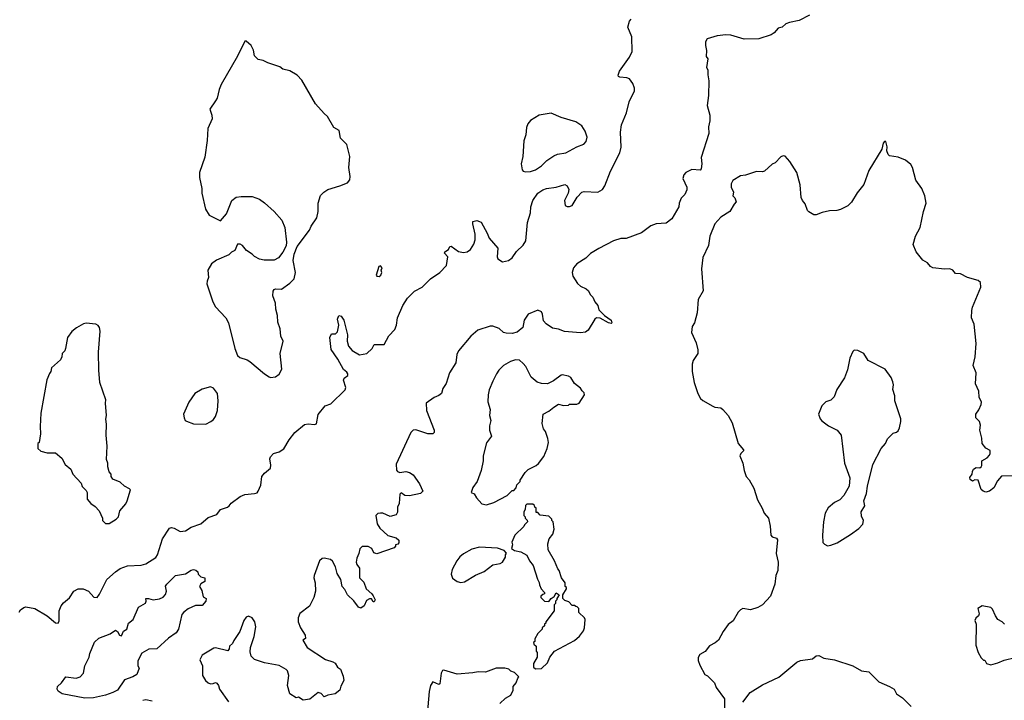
# Model space of a CAD drawing. Extents: x 2220520 to 2384350, y 721165 to 893491.
# Tile 268 of 315: x 2318411 to 2326475, y 836842 to 842417. Entities that reach past the tile are written whole.
import ezdxf

# ---------------------------------------------------------------- set-up
doc = ezdxf.new("R2010")
doc.units = 0

msp = doc.modelspace()

# ---------------------------------------------------------------- linework, layer by layer
at = {"layer": '0CON20XD'}
for points in [[(2324881.2, 842455), (2324795, 842410), (2324715.7, 842394.3), (2324685, 842382.5), (2324655.5, 842354.5), (2324624, 842346), (2324590.9, 842309.1), (2324565, 842292.5), (2324465, 842259.1), (2324345, 842257.3), (2324235, 842289.6), (2324195, 842293.2), (2324122.5, 842285), (2324040.7, 842259.3), (2324027.5, 842235), (2324027.5, 842205), (2324037.5, 842165), (2324032.5, 842115), (2324047.5, 842095), (2324037.5, 842025), (2324047.5, 842005), (2324046.4, 841966.4), (2324056.7, 841915), (2324052, 841795), (2324041.2, 841715), (2324063.3, 841635), (2324063, 841587), (2324051.7, 841538.3), (2324056.2, 841485), (2323991.7, 841288.3), (2323998, 841235), (2323993.9, 841196.1), (2323985, 841183.3), (2323915, 841190), (2323867.5, 841165), (2323850, 841145), (2323843.8, 841115), (2323876.2, 841045), (2323876.4, 841023.6), (2323857.5, 840985), (2323830, 840955), (2323813.3, 840915), (2323810, 840885), (2323753.3, 840785), (2323705, 840751.2), (2323625, 840743.8), (2323580.5, 840729.5), (2323505, 840672), (2323377.5, 840625), (2323335, 840623.5), (2323275, 840604.6), (2323155, 840543.1), (2323085, 840500.8), (2323046.8, 840463.2), (2322975, 840418), (2322948, 840385), (2322937.1, 840345), (2322942.9, 840315), (2322980, 840255), (2323003, 840233), (2323051.3, 840211.3), (2323071.2, 840195), (2323083.3, 840165), (2323104.1, 840144.1), (2323122.9, 840105), (2323145, 840076.2), (2323155, 840040), (2323200.6, 839995), (2323254.6, 839955), (2323260.4, 839935), (2323255, 839928.5), (2323235, 839933.1), (2323165, 839971.2), (2323136, 839974), (2323120.7, 839965), (2323066.7, 839875), (2323045, 839858.8), (2323005, 839851.8), (2322873.6, 839863.6), (2322825, 839882), (2322775, 839891.2), (2322722.5, 839925), (2322700.5, 839950.5), (2322693.8, 840005), (2322685, 840023.3), (2322655, 840036.7), (2322575, 840004.3), (2322542.7, 839955), (2322532.1, 839895), (2322485, 839858.2), (2322445, 839846), (2322395, 839849.1), (2322375, 839855.3), (2322337.5, 839887.5), (2322285, 839906.8), (2322265, 839907.7), (2322164.8, 839875.2), (2322106.4, 839825), (2322006.2, 839705), (2321992.2, 839675), (2321984.1, 839605), (2321930.9, 839525), (2321903, 839437), (2321876.5, 839395), (2321865.6, 839355), (2321845, 839338.1), (2321805, 839323.3), (2321739.2, 839275), (2321744.2, 839215), (2321806, 839055), (2321806.7, 839035), (2321793.8, 839026.2), (2321755, 839026), (2321655, 839057.5), (2321635, 839053.8), (2321615, 839036.2), (2321494.4, 838775.6), (2321498.3, 838728.3), (2321505.9, 838715.9), (2321525, 838708.8), (2321575, 838716), (2321605, 838708.8), (2321635, 838688.8), (2321686.2, 838615), (2321712.5, 838555), (2321695, 838537.5), (2321605, 838517.5), (2321565, 838520), (2321535, 838542.5), (2321525, 838530), (2321520, 838455), (2321506.2, 838425), (2321506.1, 838383.9), (2321495, 838362.5), (2321445, 838348.8), (2321385, 838374), (2321365, 838376), (2321345, 838371.2), (2321328.8, 838355), (2321337.7, 838287.7), (2321361.7, 838251.7), (2321425, 838191.2), (2321495, 838173.8), (2321516.7, 838155), (2321517.5, 838132.5), (2321508.3, 838121.7), (2321490, 838115), (2321490, 838105), (2321479.3, 838090.7), (2321335, 838042.5), (2321310.7, 838050.7), (2321294.3, 838085), (2321265, 838102.1), (2321217.3, 838102.7), (2321196.1, 838083.9), (2321190, 838045), (2321173.3, 838006.7), (2321167.3, 837975), (2321172.5, 837955), (2321195.5, 837925), (2321195.5, 837845.5), (2321229.1, 837809.1), (2321250, 837755), (2321295.5, 837715.5), (2321305, 837697.5), (2321322.5, 837665), (2321315, 837650), (2321305, 837650), (2321293.3, 837673.3), (2321275, 837674), (2321250.9, 837659.1), (2321233.3, 837615), (2321205, 837598), (2321185, 837604), (2321148.3, 837658.3), (2321095.3, 837705.3), (2321075, 837751.2), (2321052, 837775), (2321042.5, 837832.5), (2321010.2, 837880.2), (2320998.5, 837935), (2320973.1, 837983.1), (2320955.5, 837995.5), (2320905, 838006), (2320887.3, 838002.7), (2320868, 837985), (2320822.5, 837865), (2320820, 837845), (2320830, 837805), (2320833.3, 837735), (2320820, 837685), (2320785, 837612.5), (2320705, 837552.5), (2320692.3, 837517.7), (2320692, 837485), (2320711.2, 837435), (2320748.8, 837375), (2320751.7, 837348.3), (2320730, 837335), (2320765, 837276), (2320915, 837177.5), (2320975, 837156.9)], [(2322140.8, 840659.2), (2322122, 840745), (2322123.3, 840765), (2322155, 840772), (2322189.4, 840759.4), (2322239.5, 840669.5), (2322256.7, 840626.7), (2322326.2, 840545), (2322322.5, 840475), (2322327.7, 840457.7), (2322365, 840434), (2322415, 840444.2), (2322444.3, 840465.7), (2322480.6, 840519.4), (2322535, 840570), (2322555.4, 840604.6), (2322570.9, 840755), (2322593.6, 840835), (2322597.8, 840885), (2322613.3, 840935), (2322654, 840995), (2322695, 841024.2), (2322725, 841034.2), (2322806.1, 841043.9), (2322875, 841066), (2322895, 841056.7), (2322908, 841025), (2322903.8, 840995), (2322873.8, 840935), (2322880, 840895), (2322895, 840886.2), (2322915, 840886.2), (2322936.7, 840895), (2322978, 840962), (2323015, 841003.3), (2323035, 841010), (2323145, 841003.3), (2323185, 841026.2), (2323202.9, 841055), (2323248.9, 841175), (2323327.3, 841325), (2323337, 841373), (2323333.1, 841495), (2323338.8, 841555), (2323382, 841655), (2323402.5, 841745), (2323446.2, 841835), (2323446.1, 841855), (2323433.7, 841893.6), (2323405, 841932.2), (2323385, 841941.8), (2323325.9, 841945.9), (2323315, 841952.5), (2323312.5, 841962.5), (2323323.1, 841995), (2323405, 842110.8), (2323426.5, 842155), (2323425.6, 842275), (2323392.5, 842355), (2323406.4, 842403.6), (2323419.4, 842420.6)], [(2320465, 839487.5), (2320505, 839492.5), (2320535.9, 839514.1), (2320558.8, 839555), (2320544.1, 839684.1), (2320570, 839785), (2320551.2, 839825), (2320544, 839885), (2320525, 839940), (2320523.8, 839995), (2320508, 840045), (2320505.9, 840094.1), (2320485.8, 840155), (2320487.7, 840192.3), (2320494, 840206), (2320505, 840211.2), (2320555, 840208.8), (2320625, 840260), (2320660, 840295), (2320668.8, 840345), (2320650, 840445), (2320660, 840495), (2320685, 840560), (2320786, 840694), (2320798.9, 840725), (2320845.5, 840795), (2320856.5, 840845), (2320855.8, 840915), (2320874.5, 840975.5), (2320902, 841005), (2320934.6, 841025.4), (2321033.2, 841056.8), (2321095, 841080), (2321116.2, 841105), (2321118.3, 841131.7), (2321108, 841205), (2321113.8, 841295), (2321090, 841395), (2321040, 841445), (2321028.3, 841508.3), (2320983.6, 841533.6), (2320932.5, 841625), (2320905, 841647.5), (2320835, 841727.5), (2320722.3, 841922.3), (2320683.6, 841963.6), (2320625, 841996.7), (2320565, 842012.5), (2320541.7, 842031.7), (2320443.6, 842063.6), (2320405, 842082.5), (2320365, 842090), (2320335, 842120), (2320326.4, 842166.4), (2320307.5, 842205), (2320265, 842240), (2320255, 842240), (2320195, 842117.5), (2320061.2, 841885), (2320044, 841845), (2320028, 841775), (2320015, 841752), (2319969.2, 841685), (2319984, 841635), (2319986.2, 841605), (2319951.2, 841525), (2319946.1, 841426.1), (2319928.3, 841291.7), (2319883.3, 841165), (2319883.9, 841123.9), (2319903.8, 841035), (2319904, 840995), (2319934.2, 840864.2), (2319962.5, 840815), (2320055, 840770), (2320103.6, 840826.4), (2320147.5, 840935), (2320185, 840962.5), (2320225, 840968.8), (2320315, 840968.8), (2320375, 840946.2), (2320415, 840916.7), (2320495.7, 840845.7), (2320558.8, 840775), (2320584, 840715), (2320597.5, 840595), (2320592.5, 840565), (2320567, 840513), (2320530, 840465), (2320495, 840447.5), (2320413, 840447), (2320375, 840456.7), (2320335, 840477.5), (2320315, 840497.5), (2320267.5, 840525), (2320235, 840567.5), (2320217, 840577), (2320195, 840577.5), (2320173, 840527), (2320145, 840512.5), (2320125, 840490), (2320022.3, 840447.7), (2319982.7, 840417.3), (2319952.5, 840365), (2319958.8, 840305), (2319945.8, 840274.2), (2319944.2, 840254.2), (2319993.8, 840105), (2320013.8, 840065), (2320098.8, 839975), (2320121.2, 839935), (2320173.8, 839725), (2320196.4, 839666.4), (2320215, 839651.2), (2320275, 839630), (2320295, 839616.7), (2320417.5, 839515), (2320455, 839492.5), (2320465, 839487.5)], [(2322555, 841170), (2322595, 841173.8), (2322635, 841187.5), (2322685, 841219.2), (2322727.6, 841262.4), (2322785, 841300.8), (2322815, 841314.2), (2322885, 841327.5), (2322975, 841376), (2323031.7, 841398.3), (2323050.7, 841419.3), (2323060, 841455), (2323043.6, 841503.6), (2323015, 841547.5), (2322965, 841578.8), (2322845, 841616), (2322765, 841650.8), (2322665, 841633.8), (2322595, 841592), (2322574, 841565), (2322562.5, 841535), (2322555.6, 841475), (2322541.4, 841425), (2322530.8, 841295), (2322518, 841235), (2322526.1, 841186.1), (2322535, 841176.7), (2322555, 841170)], [(2326228.3, 839921.7), (2326207.5, 839975), (2326209.2, 840035), (2326215, 840062.5), (2326282.5, 840225), (2326280, 840265), (2326261.7, 840281.7), (2326175, 840306.2), (2326116.4, 840336.4), (2326075, 840336.7), (2326052.5, 840365), (2326030, 840375), (2325985, 840373.3), (2325890, 840385), (2325870, 840395), (2325846.1, 840426.1), (2325808.3, 840448.3), (2325752.5, 840515), (2325730, 840575), (2325748.8, 840645), (2325786.7, 840715), (2325814.3, 840845), (2325835.6, 840914.4), (2325824, 840975), (2325801.2, 841035), (2325752.1, 841102.1), (2325724.2, 841205), (2325710.3, 841230.3), (2325665.7, 841265.7), (2325605, 841291.2), (2325535, 841302.5), (2325523.9, 841313.9), (2325513.6, 841343.6), (2325516.7, 841375), (2325505, 841420), (2325495, 841420), (2325482.5, 841405), (2325472.5, 841355), (2325365, 841182.5), (2325323.6, 841066.4), (2325271.2, 840998.8), (2325225, 840922.5), (2325195, 840892.5), (2325135, 840863.3), (2325105, 840853.3), (2325045, 840850), (2324983.6, 840836.4), (2324935, 840817.5), (2324915, 840817.5), (2324875, 840842.5), (2324863.3, 840855), (2324845, 840907.5), (2324822.5, 840935), (2324810.7, 840960.7), (2324802.5, 841065), (2324777.5, 841165), (2324717.5, 841255), (2324679.3, 841299.3), (2324665, 841302.5), (2324645, 841292.5), (2324597.5, 841245), (2324575, 841232.5), (2324510, 841175), (2324495, 841170), (2324445, 841173.8), (2324355, 841142.9), (2324315, 841137.1), (2324250.7, 841099.3), (2324238.3, 841071.7), (2324237.5, 841045), (2324257.5, 841005), (2324252.5, 840975), (2324268.3, 840958.3), (2324280, 840925), (2324263, 840907), (2324226.7, 840845), (2324155, 840798.1), (2324105.4, 840744.6), (2324064.2, 840645), (2324053, 840567), (2324005, 840470), (2323996.7, 840375), (2324007.8, 840195), (2323968.8, 840125), (2323960.8, 840015), (2323938, 839935), (2323918.8, 839905), (2323914, 839855), (2323950.5, 839770.5), (2323965.9, 839714.1), (2323965, 839682.5), (2323928, 839625), (2323918, 839595), (2323920, 839535), (2323935.8, 839445), (2323964, 839355), (2323986.7, 839315), (2324005, 839296.7), (2324088.3, 839251.7), (2324105, 839242.5), (2324155, 839237.5), (2324170, 839225), (2324212.5, 839175), (2324247.5, 839115), (2324296.4, 838946.4), (2324340, 838895), (2324340, 838885), (2324316.7, 838865), (2324308.8, 838845), (2324333.8, 838785), (2324344, 838725), (2324361.2, 838675), (2324385, 838647.5), (2324425, 838580), (2324454.1, 838484.1), (2324493.3, 838415), (2324507.5, 838375), (2324543.3, 838335), (2324558.3, 838268.3), (2324563.3, 838195), (2324575, 838182.5), (2324610.7, 838170.7), (2324618, 838158), (2324606.7, 838045), (2324622, 837975), (2324620, 837905), (2324603.8, 837865), (2324596, 837795), (2324560, 837695), (2324493.8, 837625), (2324456.6, 837603.4), (2324395.9, 837584.1), (2324335, 837593.3), (2324315.9, 837584.1), (2324295.9, 837564.1), (2324255, 837493.8), (2324215, 837463.8), (2324172.7, 837407.3), (2324133.3, 837335), (2324107, 837313), (2324060.5, 837289.5), (2324025, 837242.5), (2323981.7, 837218.3), (2323968.3, 837191.7), (2323968.3, 837168.3), (2323980.5, 837130.5), (2324022.5, 837055), (2324045, 837042.5), (2324102.5, 836985), (2324116.4, 836946.4), (2324182.5, 836855), (2324183.9, 836773.9)], [(2318405.6, 837564.4), (2318417.9, 837582.1), (2318445, 837602.5), (2318462.7, 837607.3), (2318535, 837593.1), (2318635, 837533.3), (2318705, 837477.5), (2318725, 837474), (2318735.6, 837494.4), (2318735.3, 837574.7), (2318751.5, 837615), (2318769.5, 837640.5), (2318818.8, 837681.2), (2318854.1, 837735.9), (2318890, 837755), (2318930, 837755), (2318975.8, 837735.8), (2319017.7, 837687.7), (2319045, 837683.8), (2319065, 837711.2), (2319125, 837831.4), (2319194.7, 837895.3), (2319235, 837922.2), (2319295, 837944.3), (2319405, 837950), (2319445, 837960.8), (2319525, 838012.5), (2319539.5, 838035), (2319580.9, 838165), (2319638.8, 838251.2), (2319655, 838257.1), (2319675, 838252.9), (2319725, 838225.6), (2319768.7, 838231.3), (2319815, 838261.5), (2319895, 838288.1), (2319955, 838340), (2320024.5, 838365.5), (2320055, 838406.2), (2320112.5, 838425), (2320127.5, 838435), (2320142.3, 838457.7), (2320217.1, 838512.9), (2320255, 838528.8), (2320335, 838535.7), (2320355, 838542.9), (2320365.6, 838555), (2320386.4, 838605), (2320394.4, 838675), (2320416, 838704), (2320465, 838743.3), (2320467.6, 838767.6), (2320458.8, 838821.2), (2320464.2, 838835.8), (2320490, 838865), (2320535, 838878.1), (2320575, 838900.8), (2320618, 838975), (2320664, 839035), (2320745, 839101.2), (2320775, 839106.7), (2320825, 839100), (2320843, 839107), (2320857, 839183), (2320913.3, 839255), (2320959.1, 839270.9), (2321078, 839385), (2321083.1, 839405), (2321064.3, 839465.7), (2321068.8, 839481.2), (2321097.5, 839502.5), (2321098, 839515), (2321089.7, 839529.7), (2321061.9, 839551.9), (2321016.4, 839636.4), (2320963.1, 839715), (2320951.2, 839815), (2320965, 839842.5), (2320997, 839843), (2321015, 839860), (2321023.8, 839915), (2321014.4, 839964.4), (2321026.2, 839993.8), (2321045, 839988), (2321067.1, 839957.1), (2321096.7, 839835), (2321092.5, 839785), (2321105, 839742), (2321135, 839708.6), (2321195, 839670.8), (2321255, 839682.5), (2321296.7, 839725), (2321315, 839757.5), (2321395, 839756.7), (2321435, 839828.8), (2321485, 839880), (2321497.5, 839915), (2321504.4, 839975), (2321548.5, 840075), (2321586.2, 840135), (2321645, 840194.4), (2321706.7, 840225), (2321776.7, 840295), (2321852.5, 840345), (2321905.7, 840404.3), (2321918, 840475), (2321891.2, 840505), (2321893.8, 840515), (2321922.5, 840535), (2321935, 840560), (2321945, 840562.5), (2322005, 840517.5), (2322045, 840510.8), (2322075, 840516), (2322103.8, 840535), (2322131.7, 840578.3), (2322142.5, 840615), (2322140.8, 840659.2)], [(2321355, 840314.6), (2321368, 840325), (2321376, 840345), (2321372.5, 840365), (2321380, 840385), (2321365, 840400), (2321352.5, 840395), (2321330, 840325), (2321337.5, 840315), (2321355, 840314.6)], [(2319145, 838290), (2319200, 838325), (2319220, 838345), (2319232.5, 838395), (2319279.3, 838450.7), (2319292.5, 838475), (2319317.5, 838565), (2319310, 838575), (2319270, 838595), (2319235, 838630), (2319173.6, 838653.6), (2319160, 838675), (2319160, 838695), (2319143, 838713), (2319132.5, 838755), (2319132.5, 838785), (2319122.5, 838815), (2319126.7, 838925), (2319118.8, 839015), (2319123.3, 839105), (2319117.5, 839145), (2319122.5, 839175), (2319113.3, 839275), (2319116.4, 839303.6), (2319067.1, 839445), (2319058, 839545), (2319057, 839693), (2319070, 839865), (2319065.9, 839895.9), (2319055, 839913.3), (2319035, 839923.8), (2318955, 839930), (2318934.4, 839925.6), (2318877.3, 839892.7), (2318838.3, 839861.7), (2318802.5, 839815), (2318787, 839723), (2318780, 839705), (2318758.3, 839681.7), (2318757.5, 839655), (2318745, 839630), (2318672.5, 839565), (2318667.5, 839535), (2318655, 839520), (2318633, 839467), (2318583.8, 839195), (2318577.5, 839085), (2318582.5, 839025), (2318570, 838955), (2318560, 838945), (2318560, 838905), (2318583, 838883), (2318635, 838870), (2318705, 838870), (2318756.4, 838826.4), (2318782.5, 838775), (2318830, 838735), (2318847.5, 838695), (2318915, 838620), (2318923, 838593), (2318955, 838560), (2318962.5, 838545), (2318965, 838490), (2318993.6, 838453.6), (2319029.3, 838429.3), (2319063, 838393), (2319090, 838335), (2319090, 838315), (2319115, 838290), (2319145, 838290)], [(2326555, 838681.2), (2326452.3, 838677.7), (2326419.5, 838640.5), (2326388.3, 838581.7), (2326355, 838556.2), (2326325, 838546.7), (2326302.5, 838555), (2326285, 838570), (2326260, 838645), (2326235, 838647.5), (2326215, 838637.5), (2326195, 838650), (2326193, 838667), (2326212.5, 838695), (2326213.6, 838716.4), (2326223.6, 838736.4), (2326245, 838748.8), (2326275, 838747.5), (2326286.4, 838753.6), (2326292.5, 838765), (2326292.5, 838805), (2326335, 838827.5), (2326355, 838850), (2326360, 838865), (2326358.3, 838888.3), (2326325, 838907.5), (2326293.3, 838945), (2326290.7, 838990.7), (2326276.2, 839055), (2326281.2, 839095), (2326271.2, 839125), (2326241.2, 839155), (2326242.9, 839185), (2326267.8, 839222.2), (2326286, 839265), (2326287.5, 839285), (2326270, 839325), (2326265.8, 839375), (2326238.8, 839435), (2326246.2, 839525), (2326221.1, 839585), (2326236, 839655), (2326245.7, 839765), (2326228.3, 839921.7)], [(2325028.3, 838108.3), (2325055, 838112.5), (2325107, 838133), (2325215, 838201.2), (2325285, 838250), (2325316.7, 838285), (2325322.5, 838315), (2325305, 838350), (2325302, 838385), (2325333.8, 838435), (2325323.9, 838476.1), (2325346.7, 838535), (2325353.6, 838596.4), (2325397.5, 838775), (2325467.5, 838905), (2325503.6, 838946.4), (2325517.5, 838985), (2325565, 839030), (2325591.7, 839038.3), (2325605, 839050), (2325617.5, 839075), (2325627.5, 839125), (2325627, 839147), (2325577.5, 839295), (2325580, 839335), (2325563, 839387), (2325567.5, 839425), (2325561.7, 839451.7), (2325550, 839485), (2325500, 839555), (2325360, 839625), (2325325, 839682.5), (2325275, 839707.5), (2325245, 839710), (2325235, 839700), (2325210, 839645), (2325191.9, 839548.1), (2325165.7, 839484.3), (2325103.3, 839386.7), (2325081.9, 839328.1), (2325055, 839301.2), (2325015, 839286.7), (2324980, 839255), (2324953.3, 839185), (2324966.4, 839146.4), (2324980.5, 839130.5), (2325035, 839090), (2325106.1, 839056.1), (2325140, 839015), (2325166.7, 838785), (2325209.2, 838665), (2325203.8, 838595), (2325160.7, 838519.3), (2325127.5, 838485), (2325085, 838462.5), (2325032.3, 838417.7), (2325008.8, 838375), (2324993.6, 838303.6), (2324986.7, 838195), (2324990, 838135), (2325001.7, 838121.7), (2325028.3, 838108.3)], [(2322235, 838443.3), (2322295, 838463.3), (2322405, 838520), (2322445, 838560), (2322458.3, 838561.7), (2322478.3, 838581.7), (2322481.7, 838608.3), (2322510, 838635), (2322510, 838645), (2322550.7, 838709.3), (2322575, 838732.5), (2322640, 838765), (2322659.3, 838780.7), (2322705, 838840), (2322732.5, 838905), (2322742.5, 838955), (2322737, 838987), (2322717.5, 839045), (2322702.5, 839065), (2322690.7, 839110.7), (2322697.5, 839185), (2322745, 839210), (2322785, 839243.8), (2322825, 839267.5), (2322865, 839257.5), (2322905, 839260), (2322915, 839267.5), (2322975, 839267.5), (2322993, 839277), (2323037.5, 839345), (2323035, 839360), (2323017, 839377), (2323005, 839400), (2322955, 839436.7), (2322924, 839485), (2322905, 839498.1), (2322855, 839508.6), (2322845, 839505.7), (2322782.2, 839457.8), (2322734.3, 839435.7), (2322685, 839436), (2322648.8, 839448.8), (2322600.2, 839490.2), (2322555.5, 839575), (2322535, 839601.4), (2322505, 839627.1), (2322471.7, 839631.7), (2322432.1, 839617.9), (2322375, 839583.3), (2322336.7, 839545), (2322316.2, 839515), (2322285, 839457.5), (2322255.8, 839384.2), (2322248, 839345), (2322246.4, 839286.4), (2322263.3, 839225), (2322260, 839175), (2322268.8, 839135), (2322259.3, 839090.7), (2322260, 839055), (2322276.2, 839005), (2322235, 838950), (2322206.7, 838845), (2322206.2, 838805), (2322190, 838725), (2322158.8, 838635), (2322123.3, 838585), (2322110, 838545), (2322133, 838533), (2322151.7, 838501.7), (2322195, 838452.5), (2322235, 838443.3)], [(2319935, 839103.3), (2319977.5, 839125), (2319997.7, 839142.3), (2320013.9, 839166.1), (2320031.2, 839215), (2320036, 839295), (2320031.2, 839355), (2319999.5, 839399.5), (2319975, 839410), (2319905, 839390), (2319846.1, 839353.9), (2319796.4, 839283.6), (2319753.9, 839186.1), (2319757.5, 839155), (2319767.5, 839135), (2319778.3, 839128.3), (2319835, 839106.7), (2319935, 839103.3)], [(2322635, 837100), (2322685, 837102.5), (2322735, 837150), (2322752.5, 837195), (2322792.5, 837245), (2322955, 837333.3), (2322995, 837367.5), (2323028.3, 837411.7), (2323037.5, 837435), (2323042.5, 837505), (2323038.3, 837518.3), (2322991.7, 837561.7), (2322990, 837595), (2322978.3, 837608.3), (2322965, 837610), (2322955, 837620), (2322935, 837620), (2322908.3, 837648.3), (2322875, 837660), (2322860, 837675), (2322860, 837705), (2322890, 837755), (2322890, 837765), (2322880, 837775), (2322880, 837805), (2322850, 837845), (2322830, 837905), (2322818.3, 837918.3), (2322792.5, 837985), (2322740, 838075), (2322737.5, 838125), (2322747.5, 838165), (2322776.7, 838203.3), (2322787.5, 838245), (2322780, 838305), (2322770, 838315), (2322770, 838325), (2322745, 838350), (2322675, 838360), (2322655, 838380), (2322641.7, 838381.7), (2322640, 838415), (2322630, 838425), (2322628.3, 838438.3), (2322615, 838450), (2322565, 838450), (2322553, 838437), (2322550, 838405), (2322540, 838385), (2322540, 838355), (2322550, 838345), (2322550, 838335), (2322568.3, 838318.3), (2322570, 838305), (2322545, 838280), (2322540, 838265), (2322467.5, 838195), (2322443, 838137), (2322447.5, 838115), (2322440, 838085), (2322465, 838070), (2322515, 838057.5), (2322565, 838030), (2322587.5, 837985), (2322617, 837947), (2322652.5, 837835), (2322667, 837807), (2322668.3, 837788.3), (2322682.5, 837755), (2322710, 837725), (2322710, 837715), (2322695, 837710), (2322680, 837695), (2322680, 837685), (2322710, 837655), (2322745, 837652.5), (2322765, 837677.5), (2322788.3, 837691.7), (2322805, 837722.5), (2322830, 837705), (2322810, 837675), (2322810, 837665), (2322800, 837655), (2322800, 837635), (2322790, 837625), (2322790, 837575), (2322720, 837485), (2322720, 837475), (2322710, 837465), (2322708.3, 837451.7), (2322690, 837435), (2322690, 837425), (2322655, 837390), (2322630, 837345), (2322630, 837325), (2322620, 837315), (2322621.7, 837301.7), (2322640, 837285), (2322640, 837245), (2322650, 837235), (2322650, 837195), (2322620, 837145), (2322620, 837115), (2322635, 837100)], [(2322025, 837807.5), (2322055, 837814), (2322143, 837867), (2322215, 837896.7), (2322285, 837953.3), (2322346.4, 837963.6), (2322365, 837972.5), (2322390, 838015), (2322390, 838035), (2322398.3, 838048.3), (2322378.3, 838068.3), (2322325, 838087.5), (2322176.1, 838096.1), (2322115, 838080), (2322045, 838042), (2322015, 838016.2), (2321992, 837985), (2321954, 837915), (2321944, 837875), (2321955, 837843.3), (2321993.3, 837815), (2322025, 837807.5)], [(2318945, 836858.9), (2318760, 836895), (2318726, 836916), (2318716.7, 836935), (2318720, 836955), (2318753.9, 836986.1), (2318790, 837035), (2318875, 837024.4), (2318906, 837035), (2318932.5, 837065), (2318944.4, 837125), (2318981.2, 837195), (2318986.7, 837225), (2319025, 837317.5), (2319059.3, 837350.7), (2319152, 837388), (2319195, 837416), (2319212.5, 837405), (2319227.5, 837375), (2319245, 837371.2), (2319261.4, 837408.6), (2319290, 837425), (2319303.3, 837475), (2319340, 837505), (2319385, 837606), (2319442.9, 837637.1), (2319448, 837655), (2319445, 837676.7), (2319465, 837677.5), (2319504.1, 837665.9), (2319556.4, 837673.6), (2319585, 837687.5), (2319605, 837710), (2319614.2, 837735), (2319606.4, 837776.4), (2319616, 837795), (2319686.4, 837863.6), (2319770.5, 837879.5), (2319815, 837907.5), (2319835, 837913.3), (2319855, 837908.8), (2319870, 837895), (2319872.5, 837875), (2319893.6, 837853.6), (2319926.4, 837846.4), (2319927.5, 837815), (2319894.1, 837795.9), (2319883.3, 837775), (2319901.7, 837741.7), (2319915, 837690), (2319937.5, 837675), (2319936.7, 837655), (2319905, 837618.8), (2319852, 837618), (2319789.7, 837590.3), (2319754.5, 837565.5), (2319740, 837545), (2319712, 837425), (2319693.8, 837395), (2319628.9, 837351.1), (2319535, 837263.8), (2319467.7, 837262.3), (2319412.3, 837227.7), (2319380, 837165), (2319377.5, 837125), (2319390, 837105), (2319370, 837055), (2319338.8, 837035), (2319270.8, 837009.2), (2319213.2, 836926.8), (2319174.3, 836905.7), (2319114.5, 836885.5), (2319015, 836863.9), (2318945, 836858.9)], [(2326477.5, 837465), (2326457.5, 837485), (2326423.3, 837505), (2326402.5, 837535), (2326379.3, 837589.3), (2326365, 837602.5), (2326295, 837617.5), (2326257.5, 837595), (2326268.3, 837551.7), (2326263.3, 837535), (2326242.5, 837515), (2326233.3, 837495), (2326246.2, 837465), (2326243.3, 837295), (2326260, 837235), (2326285, 837190), (2326305, 837170), (2326315, 837170), (2326330, 837145), (2326365, 837132.5)], [(2320975, 837156.9), (2320995.6, 837145.6), (2321015, 837113.8), (2321038.8, 837098.8), (2321059.7, 837039.7), (2321066.5, 837003.5), (2321042.4, 836957.6), (2321033.8, 836925), (2320995, 836896.7), (2320935.8, 836884.2), (2320905, 836871.2), (2320879.5, 836899.5), (2320855, 836906), (2320787.4, 836852.6), (2320734.1, 836844.1), (2320695, 836867.5), (2320675, 836862.5), (2320623.3, 836895), (2320604, 836965), (2320616.2, 837045), (2320603.6, 837083.6), (2320592.5, 837095), (2320535, 837126.2), (2320415, 837150), (2320335, 837176.7), (2320306.7, 837205), (2320299.5, 837239.5), (2320301.4, 837275), (2320330.6, 837365), (2320345.5, 837445), (2320337.7, 837485), (2320315, 837517.3), (2320285, 837530.5), (2320265, 837524.3), (2320246.5, 837495), (2320213.1, 837405), (2320165, 837332.5), (2320155, 837306.7), (2320130, 837285), (2320128, 837265), (2320115, 837246.7), (2320015, 837271.2), (2320001.2, 837268.8), (2319905, 837212.5), (2319887.5, 837175), (2319908, 837125), (2319908.1, 837045), (2319933.9, 837003.9), (2319954.5, 836984.5), (2319975, 836978.1), (2319995, 836979.2), (2320015, 836988.8), (2320025, 836983.3), (2320038.8, 836965), (2320047.5, 836935), (2320121.2, 836831.2)], [(2324335, 836826.7), (2324394.5, 836905.5), (2324495, 836968.6), (2324628.2, 837031.8), (2324775.6, 837154.4), (2324805, 837168), (2324903.3, 837183.3), (2324935, 837206.7), (2324955, 837208.8), (2324997.7, 837187.7), (2325085, 837173.8), (2325235, 837123.8), (2325305, 837083.8), (2325367, 837077), (2325446.7, 836995), (2325535.9, 836955.9), (2325573, 836933), (2325593.3, 836895), (2325642.4, 836862.4), (2325711.3, 836791.3)], [(2326365, 837132.5), (2326421.7, 837148.3), (2326475, 837172.5), (2326565, 837192.5)], [(2322345, 836816.7), (2322390.8, 836859.2), (2322432.5, 836885), (2322452.5, 836925), (2322452.5, 836955), (2322477.5, 836985), (2322490, 837025), (2322500, 837035), (2322465, 837070), (2322435, 837080), (2322417, 837097), (2322385, 837106.7), (2322313.9, 837106.1), (2322225, 837073.3), (2322165, 837076.7), (2322123, 837067), (2321995, 837056.7), (2321885, 837090), (2321875, 837086.7), (2321862.9, 837065), (2321853.3, 836976.7), (2321845, 836973.3), (2321795, 836992.5), (2321776.7, 836965), (2321764.1, 836915.9), (2321748.8, 836725)], [(2319495, 836835.6), (2319445, 836846.7), (2319418.7, 836841.3)]]:
    msp.add_lwpolyline(points, dxfattribs=at)

doc.saveas('drawing.dxf')
